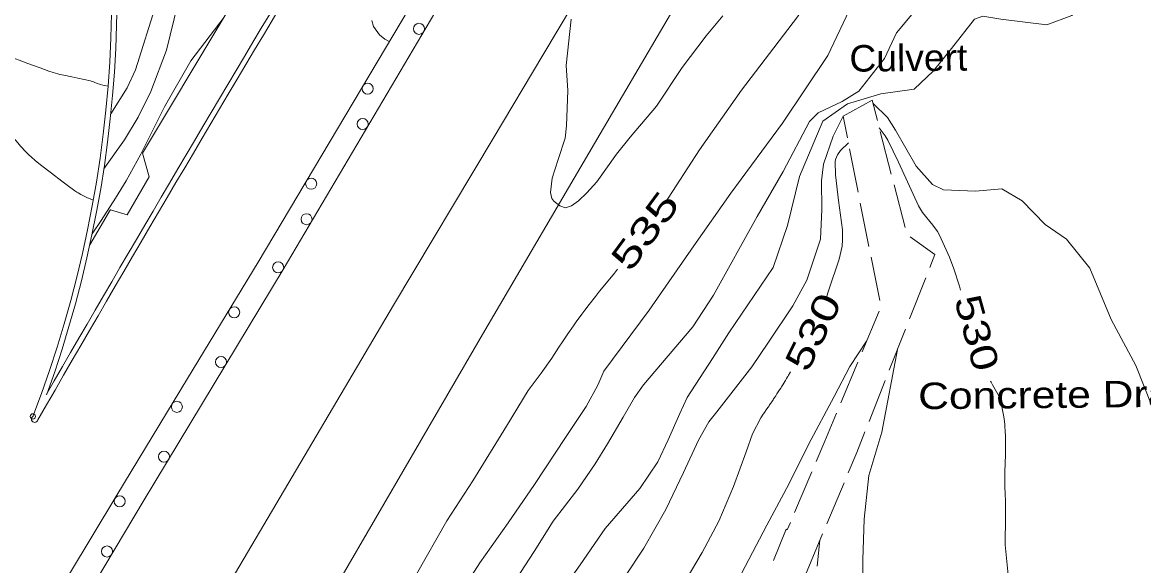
# Model space of a CAD drawing. Extents: x 2361284 to 2366480, y 6976556 to 6985346.
# Drawn here: x 2364721.2 to 2364924.1, y 6980188.3 to 6980286.6 of the extents above; entities that cross this region are included whole.
import ezdxf
from ezdxf.enums import TextEntityAlignment as Align

# ---------------------------------------------------------------- set-up
doc = ezdxf.new("R2010")
doc.units = 0
doc.header["$LTSCALE"] = 1.9
doc.header["$PDMODE"] = 32
doc.header["$PDSIZE"] = 0.95
for name, color, linetype, lineweight in [('12', 7, 'Continuous', 13), ('13', 7, 'Continuous', 13), ('14', 7, 'Continuous', 13), ('17', 7, 'Continuous', 13), ('3', 7, 'Continuous', 13), ('6', 7, 'Continuous', 13), ('8', 7, 'Continuous', 13)]:
    doc.layers.add(name, color=color, linetype=linetype, lineweight=lineweight)

msp = doc.modelspace()

# ---------------------------------------------------------------- linework, layer by layer
at = {"layer": '12'}
for points in [[(2364814.32, 6980415.653), (2364808.838, 6980412.701), (2364802.857, 6980408.367), (2364800.385, 6980405.56), (2364798.632, 6980401.674), (2364795.871, 6980397.607), (2364793.993, 6980395.299), (2364789.122, 6980389.012), (2364784.091, 6980380.714), (2364776.682, 6980370.033), (2364770.828, 6980361.027), (2364764.615, 6980348.537), (2364760.098, 6980338.714), (2364754.664, 6980324.531), (2364750.905, 6980312.806), (2364748.675, 6980302.253), (2364745.431, 6980290.093), (2364741.664, 6980278.025), (2364740.175, 6980274.781), (2364737.2, 6980270.072)], [(2364929.058, 6980392.283), (2364922.97, 6980380.605), (2364919.208, 6980371.288), (2364909.997, 6980357.65), (2364903.76, 6980347.821), (2364896.113, 6980337.977), (2364886.585, 6980326.135), (2364879.259, 6980316.226), (2364873.64, 6980307.611), (2364868.351, 6980298.091), (2364861.45, 6980287.635), (2364851.325, 6980274.338), (2364843.707, 6980263.575), (2364837.391, 6980253.784)], [(2364890.952, 6980238.172), (2364890.765, 6980238.9), (2364889.769, 6980242.047), (2364888.983, 6980244.103), (2364887.147, 6980248.117), (2364886.786, 6980248.751), (2364885.925, 6980249.932), (2364884.074, 6980252.201), (2364883.326, 6980253.441), (2364879.731, 6980261.327), (2364877.773, 6980265.328), (2364877.324, 6980266.099), (2364876.252, 6980267.544)], [(2364870.667, 6980264.79), (2364869.234, 6980263.413), (2364868.676, 6980262.646), (2364868.344, 6980261.808), (2364868.291, 6980261.358), (2364868.359, 6980259.031), (2364868.877, 6980254.374), (2364869.587, 6980249.07), (2364869.626, 6980247.296), (2364869.524, 6980246.111), (2364869.018, 6980243.754), (2364867.082, 6980238.015), (2364866.673, 6980236.921)], [(2364828.872, 6980241.982), (2364828.311, 6980241.267), (2364827.172, 6980239.85), (2364825.641, 6980237.972), (2364824.881, 6980237.028), (2364823.762, 6980235.594), (2364822.972, 6980234.544), (2364822.452, 6980233.839), (2364821.427, 6980232.42), (2364820.921, 6980231.705), (2364819.922, 6980230.267), (2364818.939, 6980228.817), (2364818.292, 6980227.845), (2364817.014, 6980225.889)], [(2364817.014, 6980225.889), (2364815.04, 6980223.16), (2364812.711, 6980219.987), (2364808.821, 6980213.54), (2364802.705, 6980203.662), (2364797.994, 6980196.446), (2364792.525, 6980186.774), (2364788.451, 6980179.845), (2364781.004, 6980168.963), (2364775.554, 6980162.631), (2364768.305, 6980153.001), (2364761.067, 6980143.263), (2364757.449, 6980137.818), (2364749.677, 6980126.453), (2364745.429, 6980119.903), (2364737.017, 6980107.311), (2364730.805, 6980098.202), (2364722.562, 6980084.723), (2364716.957, 6980077.789)], [(2364860.191, 6980223.39), (2364860.034, 6980223.111), (2364859.955, 6980222.972), (2364859.834, 6980222.764), (2364859.712, 6980222.558), (2364859.65, 6980222.455), (2364859.48, 6980222.176), (2364859.252, 6980221.805), (2364859.138, 6980221.62), (2364858.793, 6980221.065), (2364858.562, 6980220.697), (2364858.407, 6980220.452), (2364858.2, 6980220.126), (2364858.095, 6980219.963), (2364857.742, 6980219.414), (2364857.505, 6980219.05), (2364857.347, 6980218.807), (2364857.134, 6980218.484), (2364857.028, 6980218.323), (2364856.787, 6980217.96), (2364856.626, 6980217.719), (2364856.411, 6980217.398), (2364856.303, 6980217.238), (2364856.14, 6980216.998), (2364855.922, 6980216.678), (2364855.813, 6980216.518), (2364855.484, 6980216.04), (2364855.264, 6980215.722), (2364854.82, 6980215.087)], [(2364899.063, 6980200.248), (2364899.02, 6980201.101), (2364898.969, 6980202.807), (2364898.961, 6980203.609), (2364898.964, 6980204.144), (2364898.987, 6980205.214), (2364899.097, 6980208.423), (2364899.118, 6980209.493), (2364899.12, 6980210.028), (2364899.107, 6980211.187), (2364899.09, 6980211.766), (2364899.05, 6980212.634), (2364898.988, 6980213.501), (2364898.948, 6980213.934), (2364898.849, 6980214.798), (2364898.788, 6980215.229), (2364898.682, 6980215.874), (2364898.51, 6980216.732), (2364898.411, 6980217.16), (2364898.243, 6980217.801), (2364898.053, 6980218.439), (2364897.948, 6980218.757), (2364897.812, 6980219.112), (2364897.707, 6980219.34), (2364897.476, 6980219.781), (2364896.717, 6980221.059), (2364896.49, 6980221.497), (2364896.389, 6980221.723)], [(2364854.82, 6980215.087), (2364853.308, 6980212.153), (2364852.188, 6980208.902), (2364849.887, 6980202.651), (2364847.207, 6980196.344), (2364844.19, 6980190.715), (2364840.323, 6980184.198), (2364836.129, 6980177.258), (2364832.246, 6980172.231), (2364828.433, 6980168.274), (2364824.646, 6980163.688), (2364820.517, 6980159.399), (2364816.403, 6980155.528), (2364811, 6980149.698), (2364808.14, 6980148.47), (2364805.916, 6980148.939), (2364801.768, 6980149.7)], [(2364925.984, 6980058.426), (2364923.389, 6980064.181), (2364922.554, 6980067.835), (2364922.257, 6980073.821), (2364922.428, 6980086.373), (2364923.769, 6980095.757), (2364923.621, 6980102.835), (2364921.258, 6980109.433), (2364919.139, 6980114.494), (2364915.827, 6980119.923), (2364912.156, 6980125.357), (2364909.164, 6980129.83), (2364908.409, 6980132.312), (2364908.366, 6980135.823), (2364907.869, 6980152.329), (2364902.676, 6980165.23), (2364900.058, 6980181.846), (2364899.031, 6980192.077), (2364899.102, 6980197.227), (2364899.063, 6980200.248)]]:
    msp.add_lwpolyline(points, dxfattribs=at)
at = {"layer": '13'}
for points in [[(2364926.972, 6980363.472), (2364918.935, 6980352.664), (2364912.364, 6980344.262), (2364901.352, 6980328.656), (2364897.074, 6980322.165), (2364886.739, 6980306.806), (2364878.148, 6980297.434), (2364871.358, 6980289.92), (2364866.947, 6980280.607), (2364858.754, 6980268.348), (2364849.362, 6980255.728), (2364842.673, 6980246.194), (2364834.604, 6980234.547), (2364826.427, 6980223.539)], [(2364925.315, 6980339.105), (2364919.157, 6980333.466), (2364912.162, 6980327.629), (2364906.513, 6980320.205), (2364903.052, 6980313.952), (2364900.714, 6980307.429), (2364897.403, 6980304.357), (2364891.606, 6980298.712), (2364887.703, 6980293.744), (2364883.057, 6980289.111), (2364879.339, 6980284.705), (2364877.203, 6980280.094), (2364872.548, 6980274.139), (2364869.552, 6980272.265), (2364865.19, 6980270.27), (2364863.621, 6980268.654), (2364858.857, 6980259.619), (2364854.184, 6980251.494), (2364846.228, 6980237.247), (2364842.506, 6980231.531), (2364833.592, 6980221.046)], [(2364926.729, 6980291.266), (2364922.8, 6980294.428), (2364919.911, 6980294.221), (2364915.128, 6980291.246), (2364911.081, 6980287.826), (2364906.546, 6980286.163), (2364898.266, 6980287.185), (2364894.993, 6980287.71), (2364893.496, 6980287.169), (2364889.326, 6980281.889), (2364886.034, 6980277.868), (2364882.556, 6980274.515), (2364876.514, 6980273.687), (2364870.479, 6980271.9), (2364866.03, 6980268.727), (2364861.825, 6980258.727), (2364859.65, 6980249.846), (2364857.062, 6980242.27), (2364849.043, 6980230.444), (2364846.066, 6980225.816), (2364841.484, 6980218.761)], [(2364749.312, 6980289.959), (2364747.282, 6980281.609), (2364744.423, 6980274.091), (2364742.166, 6980269.46), (2364739.675, 6980265.335), (2364735.935, 6980260.1)], [(2364757.716, 6980287.538), (2364751.65, 6980279.66), (2364746.909, 6980271.345), (2364742.63, 6980262.764), (2364739.945, 6980257.938), (2364738.055, 6980254.83), (2364735.443, 6980250.785), (2364733.816, 6980248.339)], [(2364847.927, 6980287.816), (2364844.942, 6980284.157), (2364840.597, 6980278.456), (2364835.923, 6980271.441), (2364831.146, 6980265.854), (2364828.684, 6980262.792), (2364825.162, 6980257.768), (2364823.351, 6980255.771), (2364821.844, 6980254.336), (2364820.573, 6980253.404), (2364819.466, 6980253.074), (2364818.453, 6980253.414), (2364817.375, 6980254.254), (2364817.02, 6980254.741), (2364816.76, 6980255.818), (2364817.085, 6980258.431), (2364818.143, 6980261.782), (2364819.437, 6980265.643), (2364819.675, 6980267.876), (2364819.894, 6980274.299), (2364819.602, 6980278.796), (2364820.472, 6980287.175)], [(2364787.589, 6980283.122), (2364786.783, 6980283.594), (2364785.817, 6980284.325), (2364784.723, 6980285.865), (2364784.413, 6980286.922)], [(2364736.682, 6980275.048), (2364736.075, 6980275.159), (2364735.776, 6980275.226), (2364735.33, 6980275.345), (2364735.123, 6980275.411), (2364734.716, 6980275.565), (2364734.179, 6980275.784), (2364733.908, 6980275.885), (2364733.633, 6980275.971), (2364733.493, 6980276.007), (2364731.248, 6980276.506), (2364730.163, 6980276.733), (2364728.715, 6980277.033), (2364727.993, 6980277.195), (2364727.583, 6980277.297), (2364726.773, 6980277.533), (2364725.972, 6980277.799), (2364724.381, 6980278.371), (2364722.178, 6980279.169), (2364721.081, 6980279.578), (2364719.443, 6980280.214)], [(2364927.51, 6980191.187), (2364927.526, 6980193.758), (2364926.999, 6980198.743), (2364926.709, 6980206.151), (2364925.584, 6980217.21), (2364922.694, 6980224.564), (2364918.244, 6980232.852), (2364914.365, 6980242.155), (2364910.115, 6980247.405), (2364906.26, 6980250.029), (2364902.089, 6980254.329), (2364898.448, 6980256.505), (2364893.672, 6980256.06), (2364887.849, 6980256.324), (2364885.873, 6980257.303), (2364882.948, 6980260.618), (2364879.186, 6980267.132), (2364877.754, 6980269.409), (2364875.119, 6980271.914)], [(2364869.702, 6980269.632), (2364867.906, 6980266.004), (2364866.144, 6980260.978), (2364865.823, 6980257.935), (2364865.872, 6980252.745), (2364865.643, 6980247.383), (2364863.154, 6980239.958), (2364860.608, 6980235.344), (2364856.22, 6980228.752), (2364853.172, 6980224.263), (2364846.878, 6980216.142)], [(2364734.028, 6980254.462), (2364732.992, 6980254.884), (2364732.487, 6980255.108), (2364731.993, 6980255.349), (2364731.75, 6980255.476), (2364731.275, 6980255.749), (2364731.043, 6980255.896), (2364730.702, 6980256.13), (2364729.273, 6980257.181), (2364728.33, 6980257.889), (2364726.453, 6980259.32), (2364724.468, 6980260.853), (2364723.49, 6980261.642), (2364722.814, 6980262.228), (2364722.378, 6980262.634), (2364722.094, 6980262.911), (2364721.54, 6980263.48), (2364721.136, 6980263.917), (2364720.871, 6980264.214), (2364720.353, 6980264.817), (2364719.599, 6980265.745), (2364719.109, 6980266.374), (2364718.152, 6980267.651)], [(2364873.958, 6980228.911), (2364870.921, 6980224.372), (2364868.114, 6980218.944), (2364863.426, 6980210.269), (2364859.884, 6980203.056), (2364855.885, 6980195.656), (2364850.06, 6980184.491), (2364845.59, 6980178.159), (2364838.914, 6980168.344), (2364834.879, 6980161.435), (2364829.57, 6980154.883), (2364824.341, 6980149.504), (2364820.657, 6980145.729), (2364816.066, 6980143.726), (2364811.416, 6980142.691)], [(2364873.259, 6980182.601), (2364873.284, 6980189.372), (2364873.514, 6980196.724), (2364874.389, 6980204.614), (2364876.706, 6980212.455), (2364879.553, 6980227.454)], [(2364826.427, 6980223.539), (2364825.292, 6980220.967), (2364823.188, 6980217.137), (2364819.481, 6980211.511), (2364813.863, 6980202.978), (2364809.099, 6980196.072), (2364803.946, 6980188.852), (2364799.552, 6980181.94)], [(2364833.592, 6980221.046), (2364831.984, 6980218.72), (2364829.907, 6980215.17), (2364827.063, 6980210.333), (2364824.827, 6980206.763), (2364821.72, 6980202.153), (2364817.265, 6980196.349), (2364813.828, 6980190.866), (2364810.545, 6980185.905)], [(2364841.484, 6980218.761), (2364840.162, 6980215.828), (2364838.027, 6980211.057), (2364836.185, 6980207.111), (2364832.951, 6980202.28), (2364826.628, 6980195.058), (2364822.111, 6980188.445), (2364817.187, 6980181.478), (2364812.905, 6980176.467), (2364807.792, 6980170.328), (2364804.582, 6980166.187), (2364800.353, 6980161.807), (2364796.897, 6980159.234), (2364795.007, 6980158.186), (2364792.566, 6980156.173)], [(2364846.878, 6980216.142), (2364845.385, 6980214.348), (2364843.517, 6980211.03), (2364840.803, 6980205.175), (2364837.647, 6980198.503), (2364833.623, 6980191.515), (2364830.191, 6980186.312), (2364827.485, 6980181.686), (2364824.171, 6980177.934), (2364818.965, 6980173.204), (2364815.128, 6980167.768), (2364811.693, 6980161.945), (2364808.587, 6980158.275), (2364803.823, 6980156.55), (2364799.648, 6980154.929), (2364795.103, 6980154.406)], [(2364864.986, 6980188.223), (2364865.501, 6980192.928)]]:
    msp.add_lwpolyline(points, dxfattribs=at)
at = {"layer": '14'}
for points in [[(2364939.863, 6980490.701), (2364921.12, 6980458.849), (2364911.732, 6980442.933), (2364897.622, 6980419.075), (2364888.5, 6980403.685), (2364870.242, 6980372.913), (2364851.965, 6980342.153), (2364839.77, 6980321.652), (2364815.354, 6980280.666), (2364806.353, 6980265.581), (2364788.322, 6980235.427)], [(2364788.322, 6980235.427), (2364751.681, 6980173.335), (2364672.902, 6980040.208), (2364634.711, 6979971.851), (2364622.071, 6979947.18), (2364598.761, 6979896.866), (2364567.538, 6979821.813), (2364553.395, 6979783.669), (2364537.103, 6979734.874), (2364529.681, 6979710.276), (2364519.464, 6979673.08), (2364501.297, 6979593.872), (2364491.081, 6979538.866), (2364486.722, 6979511.209), (2364479.824, 6979459.469), (2364477.138, 6979433.54), (2364474.49, 6979394.536), (2364471.751, 6979300.826)]]:
    msp.add_lwpolyline(points, dxfattribs=at)
at = {"layer": '17'}
for points in [[(2364909.613, 6980490.564), (2364893.738, 6980462.64), (2364877.662, 6980434.826), (2364860.115, 6980404.898), (2364842.427, 6980375.049), (2364821.834, 6980340.581), (2364801.261, 6980306.113), (2364782.549, 6980274.674), (2364763.846, 6980243.224)], [(2364768.39, 6980241.877), (2364785.633, 6980271.103), (2364802.906, 6980300.309), (2364823.743, 6980335.469), (2364844.58, 6980370.619), (2364870.24, 6980413.845), (2364895.891, 6980457.072), (2364905.493, 6980473.774), (2364914.863, 6980490.614)], [(2364763.846, 6980243.224), (2364751.067, 6980222.161), (2364738.306, 6980201.08), (2364716.292, 6980164.568), (2364694.358, 6980128.017), (2364671.742, 6980089.701), (2364649.426, 6980051.216), (2364636.512, 6980028.452), (2364623.919, 6980005.491), (2364616.878, 6979992.003), (2364610.138, 6979978.358), (2364605.049, 6979967.599), (2364600.202, 6979956.733), (2364598.109, 6979951.753), (2364596.086, 6979946.753), (2364594.632, 6979943.039), (2364593.208, 6979939.305)], [(2364593.032, 6979938.914), (2364597.575, 6979947.957), (2364602.2, 6979956.952), (2364610.226, 6979972.259), (2364618.512, 6979987.428), (2364630.668, 6980008.836), (2364642.987, 6980030.154), (2364660.325, 6980059.89), (2364677.703, 6980089.608), (2364697.956, 6980124.041), (2364718.29, 6980158.427), (2364743.245, 6980200.206), (2364768.39, 6980241.877)]]:
    msp.add_lwpolyline(points, dxfattribs=at)
for centre in [(2364792.953, 6980285.441), (2364783.667, 6980274.604), (2364782.776, 6980268.222), (2364773.446, 6980257.413), (2364772.611, 6980250.998), (2364767.473, 6980242.293), (2364759.515, 6980234.156), (2364757.139, 6980225.169), (2364749.145, 6980217.055), (2364746.806, 6980208.045), (2364738.791, 6980199.946), (2364736.515, 6980190.89)]:
    msp.add_circle(centre, 1, dxfattribs=at)
at = {"layer": '3'}
for p, q in [((2364733.405, 6980246.375), (2364737.134, 6980252.751)), ((2364723.994, 6980214.724), (2364723.996, 6980214.724))]:
    msp.add_line(p, q, dxfattribs=at)
for points in [[(2364958.543, 6980490.769), (2364948.507, 6980474.232), (2364943.5, 6980465.956), (2364936.016, 6980453.528), (2364931.049, 6980445.229), (2364928.574, 6980441.074), (2364924.874, 6980434.835), (2364908.112, 6980406.468), (2364899.739, 6980392.28), (2364887.191, 6980370.991), (2364868.392, 6980339.044), (2364825.731, 6980266.463), (2364804.423, 6980230.16)], [(2364737.115, 6980252.721), (2364740.174, 6980251.77), (2364744.11, 6980258.668), (2364742.949, 6980262.947), (2364771.447, 6980310.58)], [(2364804.423, 6980230.16), (2364778.606, 6980185.768), (2364765.554, 6980163.656), (2364725.497, 6980096.821), (2364701.016, 6980055.688), (2364688.849, 6980035.078), (2364670.696, 6980004.096), (2364664.925, 6979993.995), (2364661.171, 6979987.211), (2364653.861, 6979973.537), (2364650.293, 6979966.653), (2364643.299, 6979952.809), (2364636.454, 6979938.883), (2364623.019, 6979910.887), (2364614.512, 6979892.682), (2364610.376, 6979883.535), (2364604.334, 6979869.743), (2364598.505, 6979855.852), (2364595.677, 6979848.864), (2364590.438, 6979835.364), (2364587.094, 6979826.315), (2364584.929, 6979820.26), (2364580.744, 6979808.09)]]:
    msp.add_lwpolyline(points, dxfattribs=at)
for centre, radius, start, end in [((2364524.096, 6980292.037), 213.268, 338.91833, 16.65262), ((2364524.096, 6980292.037), 214.228, 340.16908, 16.65264), ((2369339.855, 6977554.762), 5327.434, 148.97886, 150.04662), ((2369340.737, 6977554.242), 5329.418, 148.97896, 149.99676), ((2364723.411, 6980214.828), 0.592, 122.82639, 349.91036)]:
    msp.add_arc(centre, radius, start, end, dxfattribs=at)
msp.add_point((2364723.09, 6980215.325), dxfattribs=at)
at = {"layer": '6'}
for p, q in [((2364875.92, 6980268.831), (2364874.964, 6980272.522)), ((2364869.702, 6980269.632), (2364870.478, 6980265.708)), ((2364878.432, 6980259.155), (2364876.428, 6980266.896)), ((2364870.867, 6980263.743), (2364872.432, 6980255.898)), ((2364880.944, 6980249.478), (2364878.93, 6980257.219)), ((2364872.82, 6980253.931), (2364874.375, 6980246.086)), ((2364874.764, 6980244.118), (2364876.329, 6980236.274)), ((2364881.741, 6980232.985), (2364884.68, 6980240.422)), ((2364876.248, 6980234.363), (2364873.157, 6980226.983)), ((2364878.069, 6980223.69), (2364881.009, 6980231.128)), ((2364872.384, 6980225.136), (2364869.285, 6980217.755)), ((2364874.396, 6980214.393), (2364877.337, 6980221.832)), ((2364868.513, 6980215.907), (2364866.391, 6980210.847)), ((2364872.199, 6980208.812), (2364873.664, 6980212.536)), ((2364866.391, 6980210.847), (2364864.836, 6980207.163)), ((2364872.199, 6980208.812), (2364870.645, 6980205.128)), ((2364864.053, 6980205.326), (2364860.933, 6980197.955)), ((2364869.873, 6980203.281), (2364866.763, 6980195.91)), ((2364860.161, 6980196.107), (2364859.613, 6980194.822)), ((2364865.99, 6980194.063), (2364862.88, 6980186.693))]:
    msp.add_line(p, q, dxfattribs=at)
for points in [[(2364885.413, 6980242.279), (2364886.321, 6980244.599), (2364881.85, 6980247.817)], [(2364857.115, 6980189.268), (2364859.432, 6980194.95), (2364859.613, 6980194.822)]]:
    msp.add_lwpolyline(points, dxfattribs=at)
at = {"layer": '8'}
msp.add_line((2364874.964, 6980272.522), (2364869.702, 6980269.632), dxfattribs=at)

# ---------------------------------------------------------------- texts
at = {"layer": '12'}
for s, height, rotation, width, p in [(' 535 ', 4.799, 53.625, 1.45, (2364835.78, 6980247.483)), (' 530 ', 4.8, 63.98, 1.35, (2364866.436, 6980229.566)), (' 530 ', 4.799, 285.469, 1.3, (2364891.619, 6980229.814))]:
    msp.add_text(s, height=height, rotation=rotation, dxfattribs=dict(at, width=width)).set_placement(p, align=Align.CENTER)
at = {"layer": '6', "width": 1.2}
msp.add_text('Concrete Drain', height=4.799, rotation=0.545, dxfattribs=at).set_placement((2364883.317, 6980216.618))
at = {"layer": '8', "width": 1.05}
msp.add_text('Culvert', height=4.799, rotation=0.545, dxfattribs=at).set_placement((2364870.864, 6980277.684))

doc.saveas('drawing.dxf')
